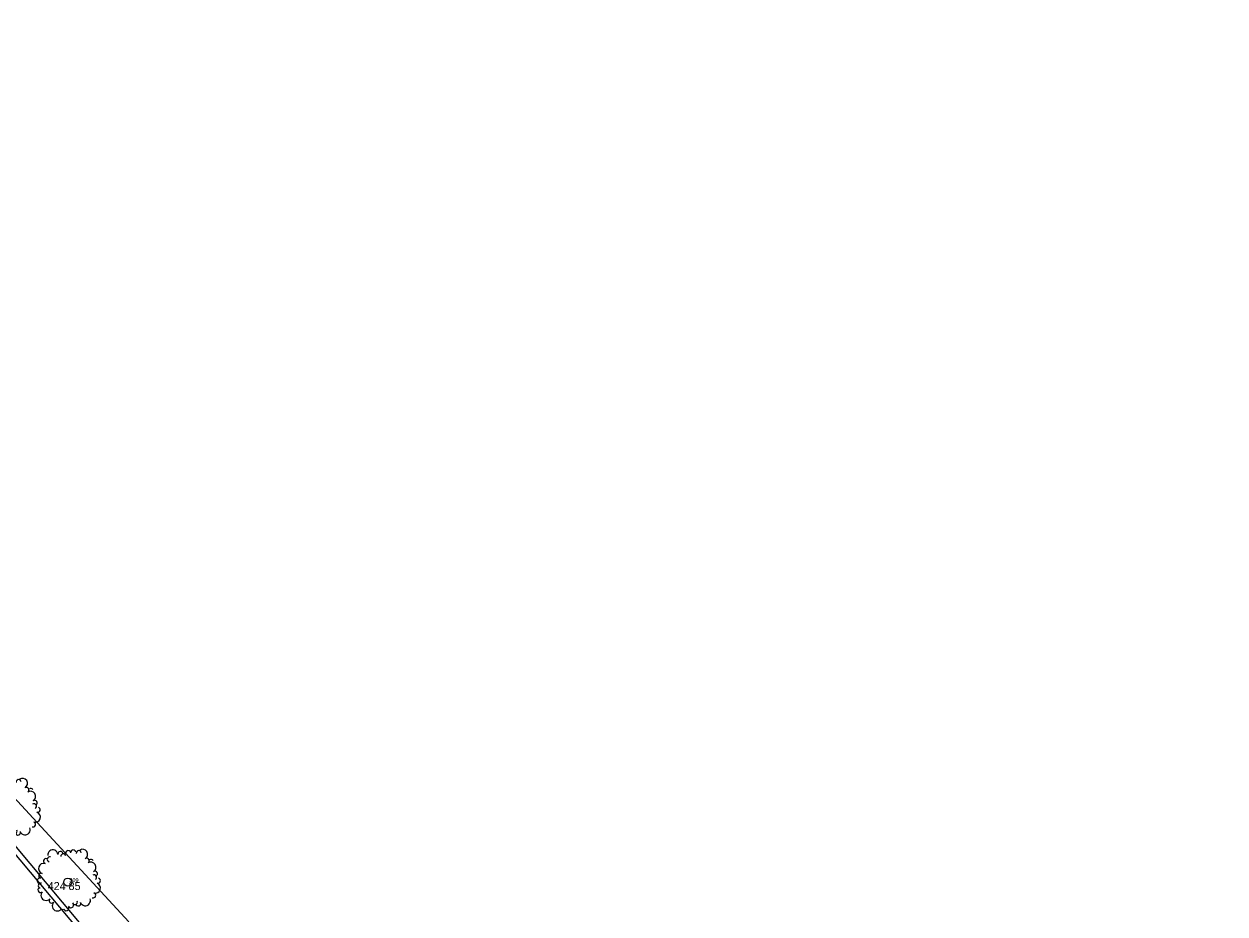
# Model space of a CAD drawing. Extents: x -559180 to -551373, y -1076947 to -1072071.
# Drawn here: x -554784.5 to -554634.4, y -1073103.6 to -1072992.4 of the extents above; entities that cross this region are included whole.
import ezdxf

# ---------------------------------------------------------------- set-up
doc = ezdxf.new("R2010")
doc.units = 0
for name, color, linetype in [('13_PLOTY', 7, 'Continuous'), ('17_KOMUNIKACE', 7, 'Continuous'), ('1_VODA_ZN', 7, 'Continuous'), ('34_ZELEN', 7, 'Continuous'), ('3_BODY', 7, 'Continuous'), ('6_VYSKY', 7, 'Continuous'), ('kanal_stáv', 7, 'Continuous')]:
    doc.layers.add(name, color=color, linetype=linetype)

# ---------------------------------------------------------------- blocks, each defined once
blk = doc.blocks.new('POINT_DISPLAY')
blk.add_line((0, 0), (0, 0))
blk = doc.blocks.new('STLV')
at = {"layer": '34_ZELEN'}
blk.add_circle((0, 0), 0.5, dxfattribs=at)
for centre, radius, start, end in [((-2.25, 2.83), 0.32, 72.1317, 252.1317), ((-1.87, 3.38), 0.64, 7.279, 187.2791), ((-0.91, 3.5), 0.32, 7.279, 187.2791), ((-0.55, 3.22), 0.32, 97.2791, 188.0812), ((-0.56, 3.22), 0.32, 6.4769, 97.2791), ((0.04, 3.62), 0.32, 7.279, 187.2791), ((0.67, 3.7), 0.32, 7.279, 187.2791), ((1.37, 3.62), 0.32, 7.279, 187.2791), ((1.84, 3.46), 0.64, 302.4264, 122.4264), ((-3.03, 1.69), 0.64, 72.1317, 252.1317), ((-2.73, 2.61), 0.32, 72.1317, 252.1317), ((2.35, 2.65), 0.32, 302.4264, 122.4264), ((2.87, 1.84), 0.64, 302.4264, 122.4264), ((2.89, 2.51), 0.32, 32.4264, 123.2285), ((-3.52, 0.17), 0.32, 72.1317, 252.1317), ((-3.32, 0.78), 0.32, 72.1317, 252.1317), ((3.29, 0.58), 0.32, 32.4264, 123.2285), ((3.38, 1.03), 0.32, 302.4264, 122.4264), ((3.28, 0.59), 0.32, 301.6242, 32.4264), ((3.75, 0.17), 0.32, 252.1317, 72.1317), ((-3.42, -1), 0.32, 136.9844, 316.9844), ((-3.37, -0.45), 0.32, 72.1317, 252.1317), ((-2.72, -1.66), 0.64, 136.9844, 316.9844), ((3.16, -1.66), 0.32, 252.1317, 72.1317), ((3.45, -0.75), 0.64, 252.1317, 72.1317), ((-2.02, -2.31), 0.32, 136.9844, 316.9844), ((-1.31, -2.97), 0.64, 136.9844, 316.9844), ((0.4, -2.89), 0.32, 201.8371, 21.8371), ((0.88, -2.5), 0.32, 201.035, 291.8371), ((0.87, -2.5), 0.32, 291.8371, 22.6393), ((1.29, -2.67), 0.32, 201.8371, 21.8371), ((2.18, -2.32), 0.64, 201.8371, 21.8371), ((-0.64, -3.09), 0.32, 201.035, 291.8371), ((-0.19, -3.27), 0.32, 201.8371, 21.8371)]:
    blk.add_arc(centre, radius, start, end, dxfattribs=at)
blk.add_blockref('POINT_DISPLAY', (0, 0), dxfattribs=at)

msp = doc.modelspace()

# ---------------------------------------------------------------- linework, layer by layer
at = {"layer": '13_PLOTY'}
msp.add_line((-554794.3, -1073079.77), (-554771.38, -1073104.59), dxfattribs=at)
at = {"layer": '17_KOMUNIKACE'}
msp.add_line((-554805.77, -1073071.07), (-554764.88, -1073119.81), dxfattribs=at)
at = {"layer": 'kanal_stáv'}
msp.add_lwpolyline([(-554634.43, -1073270.4), (-554649.15, -1073256.13), (-554676.63, -1073225.31), (-554694.21, -1073205.14), (-554716.76, -1073179.41), (-554751.75, -1073136.43), (-554794.68, -1073085.28), (-554827.3, -1073047.6), (-554871.2, -1072992.45)], dxfattribs=at)

# ---------------------------------------------------------------- block references
at = {"layer": '1_VODA_ZN'}
msp.add_blockref('POINT_DISPLAY', (-554779, -1073099.61), dxfattribs=at)
at = {"layer": '34_ZELEN'}
for p in [(-554786.52, -1073090.75), (-554779, -1073099.61)]:
    msp.add_blockref('STLV', p, dxfattribs=at)

# ---------------------------------------------------------------- texts
at = {"layer": '3_BODY'}
msp.add_text(' 209', height=0.5, dxfattribs=at).set_placement((-554779, -1073099.61))
at = {"layer": '6_VYSKY'}
msp.add_text('424 85', height=1, dxfattribs=at).set_placement((-554781.505, -1073100.61))

doc.saveas('drawing.dxf')
